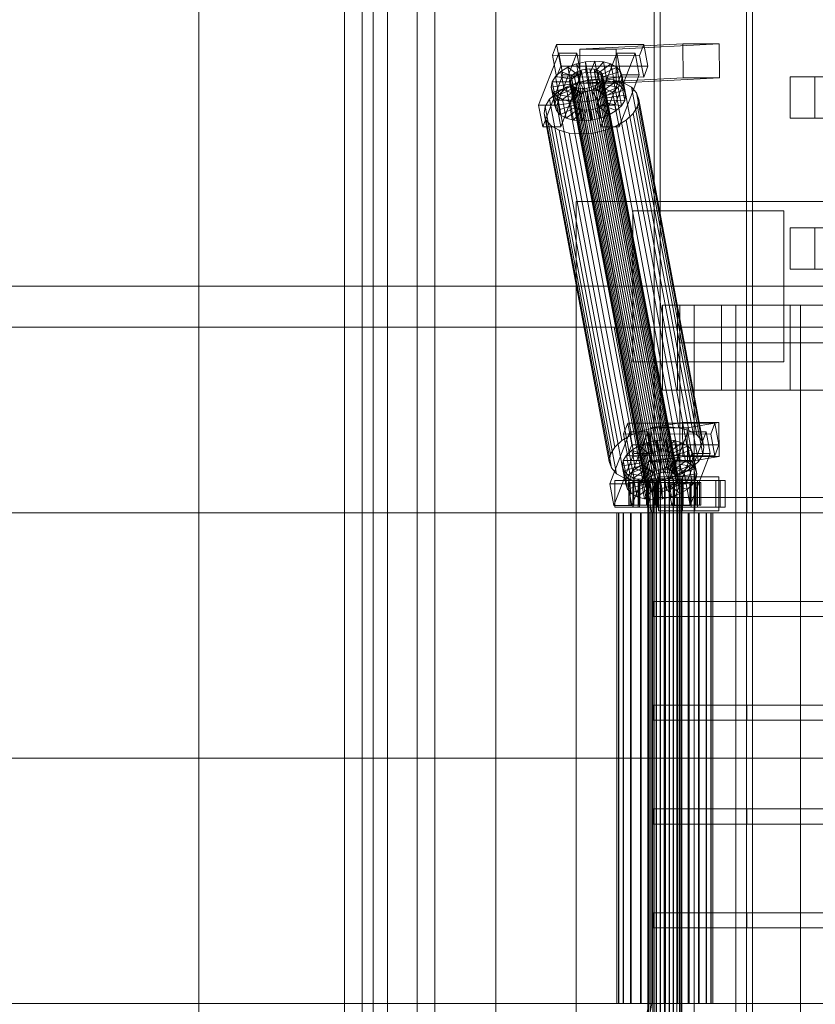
# Model space of a CAD drawing. Header units: millimetres. Extents: x -4738 to 65662, y -68080 to 6847.
# Tile 471 of 656: x 8264 to 8685, y -18130 to -17609. Entities that reach past the tile are written whole.
import ezdxf

# ---------------------------------------------------------------- set-up
doc = ezdxf.new("R2010")
doc.units = ezdxf.units.MM
doc.layers.add('superior_C01', color=7, linetype='Continuous', lineweight=0)
doc.layers.add('superior_mezcladora', color=7, linetype='Continuous', lineweight=0)

msp = doc.modelspace()

# ---------------------------------------------------------------- linework, layer by layer
at = {"layer": 'superior_C01'}
for p, q in [((8435.575, -17550), (8435.575, -18450)), ((8445.011, -18450), (8445.011, -17550)), ((8474.093, -18450), (8474.093, -17550)), ((8483.53, -17550), (8483.53, -18450)), ((8599.703, -17575), (8599.703, -18425)), ((8602.938, -18425), (8602.938, -17575)), ((8648.621, -18425), (8648.621, -17575)), ((8651.857, -17575), (8651.857, -18425)), ((8548.053, -17621.857), (8545.838, -17627.592)), ((8550.205, -17633.325), (8548.053, -17621.857)), ((8548.053, -17621.857), (8594.275, -17621.914)), ((8614.992, -17621.488), (8560.361, -17624.356)), ((8579.62, -17624.356), (8560.361, -17624.356)), ((8560.361, -17624.356), (8560.43, -17642.354)), ((8579.62, -17624.356), (8634.252, -17621.488)), ((8579.689, -17642.354), (8579.62, -17624.356)), ((8592.06, -17627.65), (8594.275, -17621.914)), ((8594.275, -17621.914), (8596.427, -17633.382)), ((8615.061, -17639.486), (8614.992, -17621.488)), ((8614.992, -17621.488), (8634.252, -17621.488)), ((8634.252, -17621.488), (8634.32, -17639.486)), ((8549.17, -17626.449), (8538.537, -17653.98)), ((8592.06, -17627.65), (8545.838, -17627.592)), ((8545.838, -17627.592), (8547.99, -17639.061)), ((8548.167, -17653.992), (8558.799, -17626.461)), ((8551.322, -17637.917), (8549.17, -17626.449)), ((8549.17, -17626.449), (8558.799, -17626.461)), ((8558.799, -17626.461), (8560.951, -17637.929)), ((8579.985, -17626.487), (8569.352, -17654.019)), ((8578.982, -17654.031), (8589.614, -17626.499)), ((8582.136, -17637.955), (8579.985, -17626.487)), ((8579.985, -17626.487), (8589.614, -17626.499)), ((8589.614, -17626.499), (8591.766, -17637.967)), ((8594.212, -17639.118), (8592.06, -17627.65)), ((8547.99, -17639.061), (8550.205, -17633.325)), ((8596.427, -17633.382), (8550.205, -17633.325)), ((8550.267, -17636.164), (8554.046, -17633.91)), ((8554.046, -17633.91), (8558.505, -17632.183)), ((8554.046, -17633.91), (8559.289, -17637.975)), ((8555.891, -17643.74), (8554.046, -17633.91)), ((8558.505, -17632.183), (8563.338, -17631.1)), ((8558.505, -17632.183), (8561.401, -17637.157)), ((8560.349, -17642.013), (8558.505, -17632.183)), ((8561.094, -17635.518), (8563.383, -17635.005)), ((8563.338, -17631.1), (8568.217, -17630.735)), ((8563.338, -17631.1), (8563.69, -17636.643)), ((8565.182, -17640.93), (8563.338, -17631.1)), ((8563.383, -17635.005), (8565.694, -17634.832)), ((8603.499, -17848.804), (8563.383, -17635.005)), ((8565.694, -17634.832), (8567.869, -17635.011)), ((8605.81, -17848.631), (8565.694, -17634.832)), ((8568.217, -17630.735), (8566.001, -17636.47)), ((8567.869, -17635.011), (8569.76, -17635.529)), ((8607.986, -17848.809), (8567.869, -17635.011)), ((8572.809, -17631.112), (8568.177, -17636.649)), ((8570.061, -17640.564), (8568.217, -17630.735)), ((8568.217, -17630.735), (8572.809, -17631.112)), ((8576.801, -17632.206), (8570.068, -17637.167)), ((8579.921, -17633.943), (8571.546, -17637.99)), ((8574.653, -17640.942), (8572.809, -17631.112)), ((8572.809, -17631.112), (8576.801, -17632.206)), ((8578.645, -17642.036), (8576.801, -17632.206)), ((8576.801, -17632.206), (8579.921, -17633.943)), ((8581.766, -17643.772), (8579.921, -17633.943)), ((8579.921, -17633.943), (8581.957, -17636.203)), ((8596.427, -17633.382), (8594.212, -17639.118)), ((8540.689, -17665.449), (8551.322, -17637.917)), ((8545.711, -17641.61), (8547.424, -17638.79)), ((8547.424, -17638.79), (8550.267, -17636.164)), ((8547.424, -17638.79), (8556.152, -17640.286)), ((8549.269, -17648.62), (8547.424, -17638.79)), ((8547.99, -17639.061), (8594.212, -17639.118)), ((8550.267, -17636.164), (8557.499, -17639.042)), ((8552.111, -17645.994), (8550.267, -17636.164)), ((8560.951, -17637.929), (8550.318, -17665.461)), ((8560.951, -17637.929), (8551.322, -17637.917)), ((8554.813, -17641.32), (8555.034, -17639.983)), ((8555.034, -17639.983), (8555.845, -17638.648)), ((8595.15, -17853.782), (8555.034, -17639.983)), ((8556.152, -17640.286), (8555.341, -17641.622)), ((8555.845, -17638.648), (8557.192, -17637.404)), ((8595.961, -17852.446), (8555.845, -17638.648)), ((8557.499, -17639.042), (8556.152, -17640.286)), ((8556.152, -17640.286), (8557.997, -17650.116)), ((8557.192, -17637.404), (8558.982, -17636.336)), ((8597.308, -17851.202), (8557.192, -17637.404)), ((8559.289, -17637.975), (8557.499, -17639.042)), ((8557.499, -17639.042), (8559.343, -17648.872)), ((8558.982, -17636.336), (8561.094, -17635.518)), ((8599.098, -17850.135), (8558.982, -17636.336)), ((8561.401, -17637.157), (8559.289, -17637.975)), ((8559.289, -17637.975), (8561.134, -17647.804)), ((8615.061, -17639.486), (8560.43, -17642.354)), ((8601.21, -17849.317), (8561.094, -17635.518)), ((8563.69, -17636.643), (8561.401, -17637.157)), ((8561.401, -17637.157), (8563.245, -17646.986)), ((8566.001, -17636.47), (8563.69, -17636.643)), ((8563.69, -17636.643), (8565.535, -17646.473)), ((8570.061, -17640.564), (8565.182, -17640.93)), ((8565.571, -17640.659), (8572.094, -17640.17)), ((8566.001, -17636.47), (8567.846, -17646.3)), ((8568.177, -17636.649), (8566.001, -17636.47)), ((8567.846, -17646.3), (8570.061, -17640.564)), ((8568.177, -17636.649), (8570.021, -17646.479)), ((8570.068, -17637.167), (8568.177, -17636.649)), ((8569.76, -17635.529), (8571.238, -17636.352)), ((8609.877, -17849.328), (8569.76, -17635.529)), ((8574.653, -17640.942), (8570.061, -17640.564)), ((8570.068, -17637.167), (8571.912, -17646.997)), ((8571.546, -17637.99), (8570.068, -17637.167)), ((8571.238, -17636.352), (8572.203, -17637.422)), ((8611.355, -17850.15), (8571.238, -17636.352)), ((8571.504, -17665.487), (8582.136, -17637.955)), ((8571.546, -17637.99), (8573.39, -17647.82)), ((8572.51, -17639.061), (8571.546, -17637.99)), ((8572.367, -17640.005), (8571.556, -17641.341)), ((8572.094, -17640.17), (8578.232, -17640.674)), ((8606.677, -17824.479), (8572.094, -17640.17)), ((8572.203, -17637.422), (8572.588, -17638.668)), ((8612.319, -17851.221), (8572.203, -17637.422)), ((8572.588, -17638.668), (8572.367, -17640.005)), ((8572.367, -17640.005), (8612.483, -17853.804)), ((8581.957, -17636.203), (8572.51, -17639.061)), ((8572.51, -17639.061), (8574.355, -17648.891)), ((8572.895, -17640.307), (8572.51, -17639.061)), ((8612.704, -17852.467), (8572.588, -17638.668)), ((8572.674, -17641.643), (8572.895, -17640.307)), ((8582.77, -17638.834), (8572.895, -17640.307)), ((8572.895, -17640.307), (8574.74, -17650.137)), ((8634.32, -17639.486), (8579.689, -17642.354)), ((8591.766, -17637.967), (8581.133, -17665.499)), ((8583.802, -17646.033), (8581.957, -17636.203)), ((8581.957, -17636.203), (8582.77, -17638.834)), ((8591.766, -17637.967), (8582.136, -17637.955)), ((8582.77, -17638.834), (8582.304, -17641.655)), ((8584.614, -17648.664), (8582.77, -17638.834)), ((8634.32, -17639.486), (8615.061, -17639.486)), ((8545.246, -17644.431), (8545.711, -17641.61)), ((8545.246, -17644.431), (8555.12, -17642.958)), ((8546.058, -17647.062), (8545.246, -17644.431)), ((8547.09, -17654.261), (8545.246, -17644.431)), ((8545.711, -17641.61), (8555.341, -17641.622)), ((8547.556, -17651.44), (8545.711, -17641.61)), ((8546.058, -17647.062), (8555.505, -17644.204)), ((8548.094, -17649.322), (8556.47, -17645.275)), ((8548.098, -17647.428), (8553.15, -17644.416)), ((8555.891, -17643.74), (8552.111, -17645.994)), ((8553.15, -17644.416), (8559.11, -17642.107)), ((8587.733, -17828.725), (8553.15, -17644.416)), ((8555.198, -17642.566), (8554.813, -17641.32)), ((8594.929, -17855.119), (8554.813, -17641.32)), ((8555.341, -17641.622), (8555.12, -17642.958)), ((8555.12, -17642.958), (8555.505, -17644.204)), ((8555.12, -17642.958), (8556.965, -17652.788)), ((8556.162, -17643.637), (8555.198, -17642.566)), ((8595.314, -17856.365), (8555.198, -17642.566)), ((8555.341, -17641.622), (8557.186, -17651.452)), ((8555.505, -17644.204), (8556.47, -17645.275)), ((8555.505, -17644.204), (8557.35, -17654.034)), ((8560.349, -17642.013), (8555.891, -17643.74)), ((8561.134, -17647.804), (8555.891, -17643.74)), ((8557.64, -17644.459), (8556.162, -17643.637)), ((8596.279, -17857.435), (8556.162, -17643.637)), ((8556.47, -17645.275), (8557.948, -17646.098)), ((8556.47, -17645.275), (8558.314, -17655.105)), ((8559.532, -17644.978), (8557.64, -17644.459)), ((8597.757, -17858.258), (8557.64, -17644.459)), ((8559.11, -17642.107), (8565.571, -17640.659)), ((8593.693, -17826.416), (8559.11, -17642.107)), ((8561.707, -17645.156), (8559.532, -17644.978)), ((8599.648, -17858.776), (8559.532, -17644.978)), ((8565.182, -17640.93), (8560.349, -17642.013)), ((8563.245, -17646.986), (8560.349, -17642.013)), ((8560.43, -17642.354), (8579.689, -17642.354)), ((8564.018, -17644.983), (8561.707, -17645.156)), ((8601.823, -17858.955), (8561.707, -17645.156)), ((8566.307, -17644.47), (8564.018, -17644.983)), ((8604.134, -17858.782), (8564.018, -17644.983)), ((8565.535, -17646.473), (8565.182, -17640.93)), ((8600.154, -17824.968), (8565.571, -17640.659)), ((8568.419, -17643.652), (8566.307, -17644.47)), ((8606.424, -17858.269), (8566.307, -17644.47)), ((8566.615, -17646.108), (8568.726, -17645.29)), ((8570.209, -17642.585), (8568.419, -17643.652)), ((8608.535, -17857.451), (8568.419, -17643.652)), ((8568.726, -17645.29), (8570.517, -17644.223)), ((8573.969, -17649.355), (8568.726, -17645.29)), ((8568.726, -17645.29), (8570.571, -17655.12)), ((8570.021, -17646.479), (8574.653, -17640.942)), ((8571.556, -17641.341), (8570.209, -17642.585)), ((8610.326, -17856.383), (8570.209, -17642.585)), ((8570.517, -17644.223), (8571.863, -17642.979)), ((8577.749, -17647.101), (8570.517, -17644.223)), ((8570.517, -17644.223), (8572.361, -17654.053)), ((8611.672, -17855.139), (8571.556, -17641.341)), ((8571.863, -17642.979), (8572.674, -17641.643)), ((8580.591, -17644.475), (8571.863, -17642.979)), ((8571.863, -17642.979), (8573.708, -17652.809)), ((8571.912, -17646.997), (8578.645, -17642.036)), ((8572.674, -17641.643), (8582.304, -17641.655)), ((8574.519, -17651.473), (8572.674, -17641.643)), ((8573.39, -17647.82), (8581.766, -17643.772)), ((8578.645, -17642.036), (8574.653, -17640.942)), ((8580.591, -17644.475), (8577.749, -17647.101)), ((8578.232, -17640.674), (8583.569, -17642.137)), ((8612.815, -17824.984), (8578.232, -17640.674)), ((8581.766, -17643.772), (8578.645, -17642.036)), ((8582.304, -17641.655), (8580.591, -17644.475)), ((8582.436, -17654.305), (8580.591, -17644.475)), ((8583.802, -17646.033), (8581.766, -17643.772)), ((8582.304, -17641.655), (8584.149, -17651.485)), ((8583.569, -17642.137), (8587.741, -17644.459)), ((8618.152, -17826.446), (8583.569, -17642.137)), ((8587.741, -17644.459), (8590.463, -17647.481)), ((8622.324, -17828.768), (8587.741, -17644.459)), ((8542.008, -17654.709), (8544.297, -17650.939)), ((8544.297, -17650.939), (8548.098, -17647.428)), ((8578.88, -17835.248), (8544.297, -17650.939)), ((8548.094, -17649.322), (8546.058, -17647.062)), ((8547.903, -17656.892), (8546.058, -17647.062)), ((8549.269, -17648.62), (8547.556, -17651.44)), ((8551.215, -17651.059), (8548.094, -17649.322)), ((8549.939, -17659.152), (8548.094, -17649.322)), ((8582.681, -17831.737), (8548.098, -17647.428)), ((8552.111, -17645.994), (8549.269, -17648.62)), ((8557.997, -17650.116), (8549.269, -17648.62)), ((8551.215, -17651.059), (8557.948, -17646.098)), ((8559.343, -17648.872), (8552.111, -17645.994)), ((8555.207, -17652.153), (8559.839, -17646.616)), ((8557.186, -17651.452), (8557.997, -17650.116)), ((8557.948, -17646.098), (8559.839, -17646.616)), ((8557.948, -17646.098), (8559.792, -17655.927)), ((8557.997, -17650.116), (8559.343, -17648.872)), ((8559.343, -17648.872), (8561.134, -17647.804)), ((8559.799, -17652.53), (8562.014, -17646.795)), ((8559.839, -17646.616), (8562.014, -17646.795)), ((8559.839, -17646.616), (8561.683, -17656.446)), ((8561.134, -17647.804), (8563.245, -17646.986)), ((8562.014, -17646.795), (8564.325, -17646.622)), ((8562.014, -17646.795), (8563.859, -17656.624)), ((8563.245, -17646.986), (8565.535, -17646.473)), ((8564.325, -17646.622), (8566.615, -17646.108)), ((8564.678, -17652.165), (8564.325, -17646.622)), ((8564.325, -17646.622), (8566.17, -17656.451)), ((8565.535, -17646.473), (8567.846, -17646.3)), ((8569.511, -17651.082), (8566.615, -17646.108)), ((8566.615, -17646.108), (8568.459, -17655.938)), ((8567.846, -17646.3), (8570.021, -17646.479)), ((8573.969, -17649.355), (8569.511, -17651.082)), ((8570.021, -17646.479), (8571.912, -17646.997)), ((8571.912, -17646.997), (8573.39, -17647.82)), ((8573.39, -17647.82), (8574.355, -17648.891)), ((8577.749, -17647.101), (8573.969, -17649.355)), ((8575.814, -17659.184), (8573.969, -17649.355)), ((8574.355, -17648.891), (8583.802, -17646.033)), ((8574.355, -17648.891), (8574.74, -17650.137)), ((8574.74, -17650.137), (8574.519, -17651.473)), ((8574.74, -17650.137), (8584.614, -17648.664)), ((8579.593, -17656.931), (8577.749, -17647.101)), ((8584.614, -17648.664), (8583.802, -17646.033)), ((8584.149, -17651.485), (8584.614, -17648.664)), ((8590.463, -17647.481), (8591.549, -17650.998)), ((8625.046, -17831.79), (8590.463, -17647.481)), ((8591.549, -17650.998), (8590.926, -17654.769)), ((8626.132, -17835.307), (8591.549, -17650.998)), ((8548.167, -17653.992), (8538.537, -17653.98)), ((8538.537, -17653.98), (8540.689, -17665.449)), ((8541.385, -17658.48), (8542.008, -17654.709)), ((8576.591, -17839.018), (8542.008, -17654.709)), ((8547.556, -17651.44), (8547.09, -17654.261)), ((8556.965, -17652.788), (8547.09, -17654.261)), ((8547.09, -17654.261), (8547.903, -17656.892)), ((8557.186, -17651.452), (8547.556, -17651.44)), ((8557.35, -17654.034), (8547.903, -17656.892)), ((8550.318, -17665.461), (8548.167, -17653.992)), ((8558.314, -17655.105), (8549.939, -17659.152)), ((8555.207, -17652.153), (8551.215, -17651.059)), ((8553.059, -17660.889), (8551.215, -17651.059)), ((8559.792, -17655.927), (8553.059, -17660.889)), ((8559.799, -17652.53), (8555.207, -17652.153)), ((8557.051, -17661.983), (8555.207, -17652.153)), ((8556.965, -17652.788), (8557.186, -17651.452)), ((8557.35, -17654.034), (8556.965, -17652.788)), ((8558.314, -17655.105), (8557.35, -17654.034)), ((8559.792, -17655.927), (8558.314, -17655.105)), ((8561.683, -17656.446), (8559.792, -17655.927)), ((8564.678, -17652.165), (8559.799, -17652.53)), ((8561.643, -17662.36), (8559.799, -17652.53)), ((8569.511, -17651.082), (8564.678, -17652.165)), ((8566.522, -17661.995), (8564.678, -17652.165)), ((8568.459, -17655.938), (8566.17, -17656.451)), ((8570.571, -17655.12), (8568.459, -17655.938)), ((8568.459, -17655.938), (8571.355, -17660.912)), ((8578.982, -17654.031), (8569.352, -17654.019)), ((8569.352, -17654.019), (8571.504, -17665.487)), ((8571.355, -17660.912), (8569.511, -17651.082)), ((8572.361, -17654.053), (8570.571, -17655.12)), ((8570.571, -17655.12), (8575.814, -17659.184)), ((8573.708, -17652.809), (8572.361, -17654.053)), ((8572.361, -17654.053), (8579.593, -17656.931)), ((8574.519, -17651.473), (8573.708, -17652.809)), ((8573.708, -17652.809), (8582.436, -17654.305)), ((8584.149, -17651.485), (8574.519, -17651.473)), ((8581.133, -17665.499), (8578.982, -17654.031)), ((8579.593, -17656.931), (8582.436, -17654.305)), ((8582.436, -17654.305), (8584.149, -17651.485)), ((8590.926, -17654.769), (8588.637, -17658.539)), ((8590.926, -17654.769), (8625.509, -17839.078)), ((8542.471, -17661.997), (8541.385, -17658.48)), ((8575.968, -17842.789), (8541.385, -17658.48)), ((8547.903, -17656.892), (8549.939, -17659.152)), ((8549.939, -17659.152), (8553.059, -17660.889)), ((8553.059, -17660.889), (8557.051, -17661.983)), ((8561.683, -17656.446), (8557.051, -17661.983)), ((8563.859, -17656.624), (8561.643, -17662.36)), ((8563.859, -17656.624), (8561.683, -17656.446)), ((8566.17, -17656.451), (8563.859, -17656.624)), ((8566.17, -17656.451), (8566.522, -17661.995)), ((8566.522, -17661.995), (8571.355, -17660.912)), ((8571.355, -17660.912), (8575.814, -17659.184)), ((8575.814, -17659.184), (8579.593, -17656.931)), ((8588.637, -17658.539), (8584.836, -17662.05)), ((8623.22, -17842.848), (8588.637, -17658.539)), ((8540.689, -17665.449), (8550.318, -17665.461)), ((8545.193, -17665.019), (8542.471, -17661.997)), ((8577.054, -17846.306), (8542.471, -17661.997)), ((8549.365, -17667.341), (8545.193, -17665.019)), ((8579.776, -17849.328), (8545.193, -17665.019)), ((8557.051, -17661.983), (8561.643, -17662.36)), ((8561.643, -17662.36), (8566.522, -17661.995)), ((8571.504, -17665.487), (8581.133, -17665.499)), ((8579.784, -17665.062), (8573.824, -17667.371)), ((8584.836, -17662.05), (8579.784, -17665.062)), ((8614.367, -17849.371), (8579.784, -17665.062)), ((8619.419, -17846.359), (8584.836, -17662.05)), ((8554.702, -17668.803), (8549.365, -17667.341)), ((8583.948, -17851.65), (8549.365, -17667.341)), ((8560.841, -17669.308), (8554.702, -17668.803)), ((8589.285, -17853.113), (8554.702, -17668.803)), ((8567.363, -17668.819), (8560.841, -17669.308)), ((8595.424, -17853.617), (8560.841, -17669.308)), ((8573.824, -17667.371), (8567.363, -17668.819)), ((8601.946, -17853.128), (8567.363, -17668.819)), ((8608.407, -17851.68), (8573.824, -17667.371)), ((1103.221, -17750), (10242.208, -17750)), ((10243.564, -17750), (1104.577, -17750)), ((8144.954, -17771.702), (8578.496, -17771.702)), ((8580.104, -17771.702), (8146.562, -17771.702)), ((8578.496, -17771.702), (8596.941, -17870)), ((8578.496, -17771.702), (8580.104, -17771.702)), ((8578.496, -17771.702), (9012.039, -17771.702)), ((8598.549, -17870), (8580.104, -17771.702)), ((9013.647, -17771.702), (8580.104, -17771.702)), ((8585.71, -17822.549), (8583.495, -17828.285)), ((8587.862, -17834.017), (8585.71, -17822.549)), ((8585.71, -17822.549), (8631.932, -17822.606)), ((8614.684, -17822.189), (8597.94, -17825.057)), ((8614.908, -17840.17), (8614.684, -17822.189)), ((8614.684, -17822.189), (8633.943, -17822.189)), ((8617.2, -17825.057), (8633.943, -17822.189)), ((8629.717, -17828.342), (8631.932, -17822.606)), ((8631.932, -17822.606), (8634.084, -17834.074)), ((8633.943, -17822.189), (8634.167, -17840.17)), ((8586.827, -17827.141), (8576.194, -17854.673)), ((8629.717, -17828.342), (8583.495, -17828.285)), ((8583.495, -17828.285), (8585.647, -17839.753)), ((8585.824, -17854.685), (8596.456, -17827.153)), ((8588.979, -17838.609), (8586.827, -17827.141)), ((8586.827, -17827.141), (8596.456, -17827.153)), ((8593.693, -17826.416), (8587.733, -17828.725)), ((8600.154, -17824.968), (8593.693, -17826.416)), ((8596.456, -17827.153), (8598.608, -17838.621)), ((8617.2, -17825.057), (8597.94, -17825.057)), ((8597.94, -17825.057), (8598.164, -17843.038)), ((8606.677, -17824.479), (8600.154, -17824.968)), ((8612.815, -17824.984), (8606.677, -17824.479)), ((8617.642, -17827.179), (8607.009, -17854.711)), ((8618.152, -17826.446), (8612.815, -17824.984)), ((8616.639, -17854.723), (8627.271, -17827.191)), ((8617.424, -17843.038), (8617.2, -17825.057)), ((8619.794, -17838.647), (8617.642, -17827.179)), ((8617.642, -17827.179), (8627.271, -17827.191)), ((8622.324, -17828.768), (8618.152, -17826.446)), ((8627.271, -17827.191), (8629.423, -17838.659)), ((8631.869, -17839.81), (8629.717, -17828.342)), ((8582.681, -17831.737), (8578.88, -17835.248)), ((8587.733, -17828.725), (8582.681, -17831.737)), ((8591.703, -17834.603), (8596.162, -17832.875)), ((8596.162, -17832.875), (8600.995, -17831.792)), ((8596.162, -17832.875), (8599.058, -17837.849)), ((8598.006, -17842.705), (8596.162, -17832.875)), ((8600.995, -17831.792), (8605.874, -17831.427)), ((8600.995, -17831.792), (8601.348, -17837.336)), ((8602.839, -17841.622), (8600.995, -17831.792)), ((8605.874, -17831.427), (8603.659, -17837.163)), ((8610.466, -17831.804), (8605.834, -17837.341)), ((8607.718, -17841.257), (8605.874, -17831.427)), ((8605.874, -17831.427), (8610.466, -17831.804)), ((8614.458, -17832.898), (8607.725, -17837.86)), ((8612.31, -17841.634), (8610.466, -17831.804)), ((8610.466, -17831.804), (8614.458, -17832.898)), ((8616.302, -17842.728), (8614.458, -17832.898)), ((8614.458, -17832.898), (8617.578, -17834.635)), ((8625.046, -17831.79), (8622.324, -17828.768)), ((8626.132, -17835.307), (8625.046, -17831.79)), ((8578.88, -17835.248), (8576.591, -17839.018)), ((8578.346, -17866.141), (8588.979, -17838.609)), ((8585.081, -17839.482), (8587.924, -17836.856)), ((8585.647, -17839.753), (8587.862, -17834.017)), ((8634.084, -17834.074), (8587.862, -17834.017)), ((8587.924, -17836.856), (8591.703, -17834.603)), ((8587.924, -17836.856), (8595.156, -17839.734)), ((8589.769, -17846.686), (8587.924, -17836.856)), ((8598.608, -17838.621), (8587.976, -17866.153)), ((8598.608, -17838.621), (8588.979, -17838.609)), ((8591.703, -17834.603), (8596.946, -17838.667)), ((8593.548, -17844.433), (8591.703, -17834.603)), ((8596.946, -17838.667), (8595.156, -17839.734)), ((8599.058, -17837.849), (8596.946, -17838.667)), ((8596.946, -17838.667), (8598.791, -17848.497)), ((8601.348, -17837.336), (8599.058, -17837.849)), ((8599.058, -17837.849), (8600.903, -17847.679)), ((8603.659, -17837.163), (8601.348, -17837.336)), ((8601.348, -17837.336), (8603.192, -17847.165)), ((8603.659, -17837.163), (8605.503, -17846.992)), ((8605.834, -17837.341), (8603.659, -17837.163)), ((8605.834, -17837.341), (8607.678, -17847.171)), ((8607.725, -17837.86), (8605.834, -17837.341)), ((8607.725, -17837.86), (8609.569, -17847.689)), ((8609.203, -17838.682), (8607.725, -17837.86)), ((8609.161, -17866.179), (8619.794, -17838.647)), ((8617.578, -17834.635), (8609.203, -17838.682)), ((8609.203, -17838.682), (8611.047, -17848.512)), ((8610.167, -17839.753), (8609.203, -17838.682)), ((8619.614, -17836.895), (8610.167, -17839.753)), ((8619.423, -17844.465), (8617.578, -17834.635)), ((8617.578, -17834.635), (8619.614, -17836.895)), ((8629.423, -17838.659), (8618.79, -17866.191)), ((8621.459, -17846.725), (8619.614, -17836.895)), ((8619.614, -17836.895), (8620.427, -17839.526)), ((8629.423, -17838.659), (8619.794, -17838.647)), ((8625.509, -17839.078), (8626.132, -17835.307)), ((8634.084, -17834.074), (8631.869, -17839.81)), ((8576.591, -17839.018), (8575.968, -17842.789)), ((8575.968, -17842.789), (8577.054, -17846.306)), ((8582.903, -17845.123), (8583.369, -17842.302)), ((8582.903, -17845.123), (8592.778, -17843.65)), ((8583.369, -17842.302), (8585.081, -17839.482)), ((8583.369, -17842.302), (8592.998, -17842.314)), ((8585.213, -17852.132), (8583.369, -17842.302)), ((8585.081, -17839.482), (8593.81, -17840.978)), ((8586.926, -17849.312), (8585.081, -17839.482)), ((8585.647, -17839.753), (8631.869, -17839.81)), ((8592.998, -17842.314), (8592.778, -17843.65)), ((8592.778, -17843.65), (8593.163, -17844.897)), ((8592.778, -17843.65), (8594.622, -17853.48)), ((8593.81, -17840.978), (8592.998, -17842.314)), ((8592.998, -17842.314), (8594.843, -17852.144)), ((8598.006, -17842.705), (8593.548, -17844.433)), ((8595.156, -17839.734), (8593.81, -17840.978)), ((8593.81, -17840.978), (8595.654, -17850.808)), ((8595.156, -17839.734), (8597.001, -17849.564)), ((8602.839, -17841.622), (8598.006, -17842.705)), ((8600.903, -17847.679), (8598.006, -17842.705)), ((8614.908, -17840.17), (8598.164, -17843.038)), ((8598.164, -17843.038), (8617.424, -17843.038)), ((8607.718, -17841.257), (8602.839, -17841.622)), ((8603.192, -17847.165), (8602.839, -17841.622)), ((8605.503, -17846.992), (8607.718, -17841.257)), ((8607.678, -17847.171), (8612.31, -17841.634)), ((8612.31, -17841.634), (8607.718, -17841.257)), ((8608.174, -17844.915), (8609.52, -17843.671)), ((8609.52, -17843.671), (8610.332, -17842.335)), ((8618.249, -17845.167), (8609.52, -17843.671)), ((8609.52, -17843.671), (8611.365, -17853.501)), ((8609.569, -17847.689), (8616.302, -17842.728)), ((8610.167, -17839.753), (8612.012, -17849.583)), ((8610.552, -17840.999), (8610.167, -17839.753)), ((8610.332, -17842.335), (8610.552, -17840.999)), ((8610.332, -17842.335), (8619.961, -17842.347)), ((8612.176, -17852.165), (8610.332, -17842.335)), ((8620.427, -17839.526), (8610.552, -17840.999)), ((8610.552, -17840.999), (8612.397, -17850.829)), ((8616.302, -17842.728), (8612.31, -17841.634)), ((8634.167, -17840.17), (8614.908, -17840.17)), ((8619.423, -17844.465), (8616.302, -17842.728)), ((8634.167, -17840.17), (8617.424, -17843.038)), ((8619.961, -17842.347), (8618.249, -17845.167)), ((8619.419, -17846.359), (8623.22, -17842.848)), ((8620.427, -17839.526), (8619.961, -17842.347)), ((8619.961, -17842.347), (8621.806, -17852.177)), ((8622.272, -17849.356), (8620.427, -17839.526)), ((8623.22, -17842.848), (8625.509, -17839.078)), ((8577.054, -17846.306), (8579.776, -17849.328)), ((8583.715, -17847.754), (8582.903, -17845.123)), ((8584.747, -17854.953), (8582.903, -17845.123)), ((8583.715, -17847.754), (8593.163, -17844.897)), ((8585.751, -17850.015), (8583.715, -17847.754)), ((8585.56, -17857.584), (8583.715, -17847.754)), ((8585.751, -17850.015), (8594.127, -17845.967)), ((8589.769, -17846.686), (8586.926, -17849.312)), ((8588.872, -17851.751), (8595.605, -17846.79)), ((8593.548, -17844.433), (8589.769, -17846.686)), ((8597.001, -17849.564), (8589.769, -17846.686)), ((8592.864, -17852.845), (8597.496, -17847.308)), ((8593.163, -17844.897), (8594.127, -17845.967)), ((8593.163, -17844.897), (8595.007, -17854.726)), ((8598.791, -17848.497), (8593.548, -17844.433)), ((8594.127, -17845.967), (8595.605, -17846.79)), ((8594.127, -17845.967), (8595.971, -17855.797)), ((8595.605, -17846.79), (8597.496, -17847.308)), ((8595.605, -17846.79), (8597.449, -17856.62)), ((8597.001, -17849.564), (8598.791, -17848.497)), ((8597.456, -17853.223), (8599.671, -17847.487)), ((8597.496, -17847.308), (8599.671, -17847.487)), ((8597.496, -17847.308), (8599.341, -17857.138)), ((8598.791, -17848.497), (8600.903, -17847.679)), ((8599.671, -17847.487), (8601.982, -17847.314)), ((8599.671, -17847.487), (8601.516, -17857.317)), ((8600.903, -17847.679), (8603.192, -17847.165)), ((8603.499, -17848.804), (8601.21, -17849.317)), ((8601.982, -17847.314), (8604.272, -17846.801)), ((8602.335, -17852.857), (8601.982, -17847.314)), ((8601.982, -17847.314), (8603.827, -17857.144)), ((8603.192, -17847.165), (8605.503, -17846.992)), ((8605.81, -17848.631), (8603.499, -17848.804)), ((8604.272, -17846.801), (8606.383, -17845.983)), ((8607.168, -17851.774), (8604.272, -17846.801)), ((8604.272, -17846.801), (8606.116, -17856.631)), ((8605.503, -17846.992), (8607.678, -17847.171)), ((8607.986, -17848.809), (8605.81, -17848.631)), ((8606.383, -17845.983), (8608.174, -17844.915)), ((8611.626, -17850.047), (8606.383, -17845.983)), ((8606.383, -17845.983), (8608.228, -17855.812)), ((8607.678, -17847.171), (8609.569, -17847.689)), ((8609.877, -17849.328), (8607.986, -17848.809)), ((8615.406, -17847.793), (8608.174, -17844.915)), ((8608.174, -17844.915), (8610.018, -17854.745)), ((8609.569, -17847.689), (8611.047, -17848.512)), ((8611.047, -17848.512), (8619.423, -17844.465)), ((8611.047, -17848.512), (8612.012, -17849.583)), ((8615.406, -17847.793), (8611.626, -17850.047)), ((8612.012, -17849.583), (8621.459, -17846.725)), ((8614.367, -17849.371), (8619.419, -17846.359)), ((8618.249, -17845.167), (8615.406, -17847.793)), ((8617.25, -17857.623), (8615.406, -17847.793)), ((8620.093, -17854.997), (8618.249, -17845.167)), ((8621.459, -17846.725), (8619.423, -17844.465)), ((8622.272, -17849.356), (8621.459, -17846.725)), ((8588.603, -17853), (8578.973, -17853)), ((8578.973, -17853), (8578.973, -17867)), ((8591.915, -17853), (8578.973, -17853)), ((8579.776, -17849.328), (8583.948, -17851.65)), ((8583.948, -17851.65), (8589.285, -17853.113)), ((8585.213, -17852.132), (8584.747, -17854.953)), ((8594.622, -17853.48), (8584.747, -17854.953)), ((8586.926, -17849.312), (8585.213, -17852.132)), ((8594.843, -17852.144), (8585.213, -17852.132)), ((8588.872, -17851.751), (8585.751, -17850.015)), ((8587.596, -17859.844), (8585.751, -17850.015)), ((8586.99, -17854), (8586.398, -17854)), ((8586.398, -17854), (8596.397, -17854)), ((8586.398, -17866), (8586.398, -17854)), ((8586.398, -17854), (8587.1, -17854)), ((8595.654, -17850.808), (8586.926, -17849.312)), ((8588.837, -17854), (8586.99, -17854)), ((8586.99, -17854), (8596.678, -17854)), ((8586.99, -17866), (8586.99, -17854)), ((8587.1, -17854), (8596.73, -17854)), ((8587.1, -17866), (8587.1, -17854)), ((8587.1, -17854), (8589.05, -17854)), ((8634.709, -17853), (8588.487, -17853)), ((8588.487, -17853), (8588.487, -17867)), ((8591.183, -17853), (8588.487, -17853)), ((8588.603, -17867), (8588.603, -17853)), ((8588.603, -17853), (8601.545, -17853)), ((8591.812, -17854), (8588.837, -17854)), ((8588.837, -17854), (8597.553, -17854)), ((8588.837, -17866), (8588.837, -17854)), ((8592.864, -17852.845), (8588.872, -17851.751)), ((8590.716, -17861.581), (8588.872, -17851.751)), ((8589.05, -17854), (8597.653, -17854)), ((8589.05, -17866), (8589.05, -17854)), ((8589.05, -17854), (8592.113, -17854)), ((8589.285, -17853.113), (8595.424, -17853.617)), ((8591.183, -17867), (8591.183, -17853)), ((8591.183, -17853), (8637.405, -17853)), ((8595.713, -17854), (8591.812, -17854)), ((8591.812, -17854), (8598.962, -17854)), ((8591.812, -17866), (8591.812, -17854)), ((8591.915, -17867), (8591.915, -17853)), ((8591.915, -17853), (8601.545, -17853)), ((8592.113, -17854), (8599.105, -17854)), ((8592.113, -17866), (8592.113, -17854)), ((8592.113, -17854), (8596.082, -17854)), ((8597.456, -17853.223), (8592.864, -17852.845)), ((8594.708, -17862.675), (8592.864, -17852.845)), ((8594.622, -17853.48), (8594.843, -17852.144)), ((8595.007, -17854.726), (8594.622, -17853.48)), ((8594.843, -17852.144), (8595.654, -17850.808)), ((8595.15, -17853.782), (8594.929, -17855.119)), ((8595.961, -17852.446), (8595.15, -17853.782)), ((8595.424, -17853.617), (8601.946, -17853.128)), ((8595.654, -17850.808), (8597.001, -17849.564)), ((8600.274, -17854), (8595.713, -17854)), ((8595.713, -17854), (8600.81, -17854)), ((8595.713, -17866), (8595.713, -17854)), ((8597.308, -17851.202), (8595.961, -17852.446)), ((8596.082, -17854), (8600.984, -17854)), ((8596.082, -17866), (8596.082, -17854)), ((8596.082, -17854), (8600.685, -17854)), ((8596.678, -17852), (8596.397, -17852)), ((8596.397, -17852), (8596.73, -17852)), ((8596.397, -18148), (8596.397, -17852)), ((8596.397, -17854), (8596.678, -17854)), ((8596.397, -17854), (8596.397, -17866)), ((8596.73, -17854), (8596.397, -17854)), ((8597.553, -17852), (8596.678, -17852)), ((8596.678, -18148), (8596.678, -17852)), ((8596.678, -17854), (8597.553, -17854)), ((8596.678, -17854), (8596.678, -17866)), ((8596.73, -17852), (8597.653, -17852)), ((8596.73, -18148), (8596.73, -17852)), ((8596.73, -17854), (8596.73, -17866)), ((8597.653, -17854), (8596.73, -17854)), ((8599.098, -17850.135), (8597.308, -17851.202)), ((8602.335, -17852.857), (8597.456, -17853.223)), ((8599.301, -17863.052), (8597.456, -17853.223)), ((8598.962, -17852), (8597.553, -17852)), ((8597.553, -18148), (8597.553, -17852)), ((8597.553, -17854), (8598.962, -17854)), ((8597.553, -17854), (8597.553, -17866)), ((8597.653, -17852), (8599.105, -17852)), ((8597.653, -18148), (8597.653, -17852)), ((8597.653, -17854), (8597.653, -17866)), ((8599.105, -17854), (8597.653, -17854)), ((8600.81, -17852), (8598.962, -17852)), ((8598.962, -18148), (8598.962, -17852)), ((8598.962, -17854), (8600.81, -17854)), ((8598.962, -17854), (8598.962, -17866)), ((8601.21, -17849.317), (8599.098, -17850.135)), ((8599.105, -17852), (8600.984, -17852)), ((8599.105, -18148), (8599.105, -17852)), ((8599.105, -17854), (8599.105, -17866)), ((8600.984, -17854), (8599.105, -17854)), ((8605.184, -17854), (8600.274, -17854)), ((8600.274, -17854), (8602.97, -17854)), ((8600.274, -17866), (8600.274, -17854)), ((8600.685, -17854), (8603.165, -17854)), ((8600.685, -17866), (8600.685, -17854)), ((8600.685, -17854), (8605.61, -17854)), ((8602.97, -17852), (8600.81, -17852)), ((8600.81, -18148), (8600.81, -17852)), ((8600.81, -17854), (8602.97, -17854)), ((8600.81, -17854), (8600.81, -17866)), ((8600.984, -17852), (8603.165, -17852)), ((8600.984, -18148), (8600.984, -17852)), ((8600.984, -17854), (8600.984, -17866)), ((8603.165, -17854), (8600.984, -17854)), ((8601.545, -17853), (8601.545, -17867)), ((8601.946, -17853.128), (8608.407, -17851.68)), ((8621.228, -17851), (8601.968, -17851)), ((8601.968, -17851), (8601.968, -17869)), ((8614.802, -17851), (8601.968, -17851)), ((8607.168, -17851.774), (8602.335, -17852.857)), ((8604.179, -17862.687), (8602.335, -17852.857)), ((8605.296, -17852), (8602.97, -17852)), ((8602.97, -18148), (8602.97, -17852)), ((8602.97, -17854), (8605.296, -17854)), ((8602.97, -17854), (8602.97, -17866)), ((8603.165, -17852), (8605.498, -17852)), ((8603.165, -18148), (8603.165, -17852)), ((8603.165, -17854), (8603.165, -17866)), ((8605.498, -17854), (8603.165, -17854)), ((8610.109, -17854), (8605.184, -17854)), ((8605.184, -17854), (8605.296, -17854)), ((8605.184, -17866), (8605.184, -17854)), ((8607.629, -17852), (8605.296, -17852)), ((8605.296, -18148), (8605.296, -17852)), ((8605.296, -17854), (8607.629, -17854)), ((8605.296, -17854), (8605.296, -17866)), ((8605.498, -17852), (8607.823, -17852)), ((8605.498, -18148), (8605.498, -17852)), ((8605.61, -17854), (8605.498, -17854)), ((8605.498, -17854), (8605.498, -17866)), ((8607.823, -17854), (8605.498, -17854)), ((8605.61, -17866), (8605.61, -17854)), ((8605.61, -17854), (8610.52, -17854)), ((8611.626, -17850.047), (8607.168, -17851.774)), ((8609.013, -17861.604), (8607.168, -17851.774)), ((8609.809, -17852), (8607.629, -17852)), ((8607.629, -18148), (8607.629, -17852)), ((8610.109, -17854), (8607.629, -17854)), ((8607.629, -17854), (8609.809, -17854)), ((8607.629, -17854), (8607.629, -17866)), ((8607.823, -17852), (8609.984, -17852)), ((8607.823, -18148), (8607.823, -17852)), ((8610.52, -17854), (8607.823, -17854)), ((8607.823, -17854), (8607.823, -17866)), ((8609.984, -17854), (8607.823, -17854)), ((8608.407, -17851.68), (8614.367, -17849.371)), ((8619.418, -17853), (8609.788, -17853)), ((8609.788, -17853), (8609.788, -17867)), ((8622.73, -17853), (8609.788, -17853)), ((8611.689, -17852), (8609.809, -17852)), ((8609.809, -18148), (8609.809, -17852)), ((8614.712, -17854), (8609.809, -17854)), ((8609.809, -17854), (8611.689, -17854)), ((8609.809, -17854), (8609.809, -17866)), ((8611.355, -17850.15), (8609.877, -17849.328)), ((8609.984, -17852), (8611.832, -17852)), ((8609.984, -18148), (8609.984, -17852)), ((8615.08, -17854), (8609.984, -17854)), ((8609.984, -17854), (8609.984, -17866)), ((8611.832, -17854), (8609.984, -17854)), ((8611.365, -17853.501), (8610.018, -17854.745)), ((8614.712, -17854), (8610.109, -17854)), ((8610.109, -17866), (8610.109, -17854)), ((8610.52, -17866), (8610.52, -17854)), ((8610.52, -17854), (8615.08, -17854)), ((8612.319, -17851.221), (8611.355, -17850.15)), ((8612.176, -17852.165), (8611.365, -17853.501)), ((8611.365, -17853.501), (8620.093, -17854.997)), ((8613.471, -17859.877), (8611.626, -17850.047)), ((8611.672, -17855.139), (8612.483, -17853.804)), ((8613.14, -17852), (8611.689, -17852)), ((8611.689, -18148), (8611.689, -17852)), ((8618.681, -17854), (8611.689, -17854)), ((8611.689, -17854), (8613.14, -17854)), ((8611.689, -17854), (8611.689, -17866)), ((8611.832, -17852), (8613.241, -17852)), ((8611.832, -18148), (8611.832, -17852)), ((8618.981, -17854), (8611.832, -17854)), ((8611.832, -17854), (8611.832, -17866)), ((8613.241, -17854), (8611.832, -17854)), ((8612.012, -17849.583), (8612.397, -17850.829)), ((8612.397, -17850.829), (8612.176, -17852.165)), ((8621.806, -17852.177), (8612.176, -17852.165)), ((8612.704, -17852.467), (8612.319, -17851.221)), ((8612.397, -17850.829), (8622.272, -17849.356)), ((8612.483, -17853.804), (8612.704, -17852.467)), ((8614.064, -17852), (8613.14, -17852)), ((8613.14, -18148), (8613.14, -17852)), ((8621.744, -17854), (8613.14, -17854)), ((8613.14, -17854), (8614.064, -17854)), ((8613.14, -17854), (8613.14, -17866)), ((8613.241, -17852), (8614.116, -17852)), ((8613.241, -18148), (8613.241, -17852)), ((8621.957, -17854), (8613.241, -17854)), ((8613.241, -17854), (8613.241, -17866)), ((8614.116, -17854), (8613.241, -17854)), ((8614.396, -17852), (8614.064, -17852)), ((8614.064, -17852), (8614.064, -18148)), ((8614.064, -17854), (8623.693, -17854)), ((8614.064, -17866), (8614.064, -17854)), ((8614.064, -17854), (8614.396, -17854)), ((8614.116, -17852), (8614.396, -17852)), ((8614.116, -18148), (8614.116, -17852)), ((8623.803, -17854), (8614.116, -17854)), ((8614.116, -17854), (8614.116, -17866)), ((8614.396, -17854), (8614.116, -17854)), ((8614.396, -18148), (8614.396, -17852)), ((8624.396, -17854), (8614.396, -17854)), ((8614.396, -17854), (8614.396, -17866)), ((8618.681, -17854), (8614.712, -17854)), ((8614.712, -17866), (8614.712, -17854)), ((8614.802, -17869), (8614.802, -17851)), ((8614.802, -17851), (8634.061, -17851)), ((8615.08, -17866), (8615.08, -17854)), ((8615.08, -17854), (8618.981, -17854)), ((8621.744, -17854), (8618.681, -17854)), ((8618.681, -17866), (8618.681, -17854)), ((8618.981, -17866), (8618.981, -17854)), ((8618.981, -17854), (8621.957, -17854)), ((8619.418, -17867), (8619.418, -17853)), ((8619.418, -17853), (8632.36, -17853)), ((8620.093, -17854.997), (8621.806, -17852.177)), ((8621.228, -17869), (8621.228, -17851)), ((8621.228, -17851), (8634.061, -17851)), ((8623.693, -17854), (8621.744, -17854)), ((8621.744, -17866), (8621.744, -17854)), ((8621.806, -17852.177), (8622.272, -17849.356)), ((8621.957, -17866), (8621.957, -17854)), ((8621.957, -17854), (8623.803, -17854)), ((8622.73, -17867), (8622.73, -17853)), ((8622.73, -17853), (8632.36, -17853)), ((8623.693, -17854), (8623.693, -17866)), ((8624.396, -17854), (8623.693, -17854)), ((8623.803, -17866), (8623.803, -17854)), ((8623.803, -17854), (8624.396, -17854)), ((8624.396, -17866), (8624.396, -17854)), ((8632.36, -17853), (8632.36, -17867)), ((8634.061, -17851), (8634.061, -17869)), ((8634.709, -17867), (8634.709, -17853)), ((8634.709, -17853), (8637.405, -17853)), ((8637.405, -17853), (8637.405, -17867)), ((8585.824, -17854.685), (8576.194, -17854.673)), ((8576.194, -17854.673), (8578.346, -17866.141)), ((8584.747, -17854.953), (8585.56, -17857.584)), ((8595.007, -17854.726), (8585.56, -17857.584)), ((8585.56, -17857.584), (8587.596, -17859.844)), ((8587.976, -17866.153), (8585.824, -17854.685)), ((8595.971, -17855.797), (8587.596, -17859.844)), ((8597.449, -17856.62), (8590.716, -17861.581)), ((8599.341, -17857.138), (8594.708, -17862.675)), ((8594.929, -17855.119), (8595.314, -17856.365)), ((8595.971, -17855.797), (8595.007, -17854.726)), ((8595.314, -17856.365), (8596.279, -17857.435)), ((8597.449, -17856.62), (8595.971, -17855.797)), ((8596.279, -17857.435), (8597.757, -17858.258)), ((8599.341, -17857.138), (8597.449, -17856.62)), ((8597.757, -17858.258), (8599.648, -17858.776)), ((8601.516, -17857.317), (8599.301, -17863.052)), ((8601.516, -17857.317), (8599.341, -17857.138)), ((8599.648, -17858.776), (8601.823, -17858.955)), ((8603.827, -17857.144), (8601.516, -17857.317)), ((8601.823, -17858.955), (8604.134, -17858.782)), ((8606.116, -17856.631), (8603.827, -17857.144)), ((8603.827, -17857.144), (8604.179, -17862.687)), ((8604.134, -17858.782), (8606.424, -17858.269)), ((8608.228, -17855.812), (8606.116, -17856.631)), ((8606.116, -17856.631), (8609.013, -17861.604)), ((8606.424, -17858.269), (8608.535, -17857.451)), ((8616.639, -17854.723), (8607.009, -17854.711)), ((8607.009, -17854.711), (8609.161, -17866.179)), ((8610.018, -17854.745), (8608.228, -17855.812)), ((8608.228, -17855.812), (8613.471, -17859.877)), ((8608.535, -17857.451), (8610.326, -17856.383)), ((8610.018, -17854.745), (8617.25, -17857.623)), ((8610.326, -17856.383), (8611.672, -17855.139)), ((8613.471, -17859.877), (8617.25, -17857.623)), ((8618.79, -17866.191), (8616.639, -17854.723)), ((8617.25, -17857.623), (8620.093, -17854.997)), ((8587.596, -17859.844), (8590.716, -17861.581)), ((8590.716, -17861.581), (8594.708, -17862.675)), ((8594.708, -17862.675), (8599.301, -17863.052)), ((8599.301, -17863.052), (8604.179, -17862.687)), ((8604.179, -17862.687), (8609.013, -17861.604)), ((8609.013, -17861.604), (8613.471, -17859.877)), ((8163.398, -17870), (8596.941, -17870)), ((8598.549, -17870), (8165.006, -17870)), ((8578.346, -17866.141), (8587.976, -17866.153)), ((8578.973, -17867), (8588.603, -17867)), ((8578.973, -17867), (8591.915, -17867)), ((8580.79, -17870), (8579.998, -17870)), ((8579.998, -17870), (8580.937, -17870)), ((8579.998, -18130), (8579.998, -17870)), ((8583.259, -17870), (8580.79, -17870)), ((8580.79, -18130), (8580.79, -17870)), ((8580.937, -17870), (8583.543, -17870)), ((8580.937, -18130), (8580.937, -17870)), ((8587.236, -17870), (8583.259, -17870)), ((8583.259, -18130), (8583.259, -17870)), ((8583.543, -17870), (8587.639, -17870)), ((8583.543, -18130), (8583.543, -17870)), ((8596.397, -17866), (8586.398, -17866)), ((8586.398, -17866), (8586.99, -17866)), ((8587.1, -17866), (8586.398, -17866)), ((8596.678, -17866), (8586.99, -17866)), ((8586.99, -17866), (8588.837, -17866)), ((8596.73, -17866), (8587.1, -17866)), ((8589.05, -17866), (8587.1, -17866)), ((8592.451, -17870), (8587.236, -17870)), ((8587.236, -18130), (8587.236, -17870)), ((8587.639, -17870), (8592.944, -17870)), ((8587.639, -18130), (8587.639, -17870)), ((8588.487, -17867), (8634.709, -17867)), ((8588.487, -17867), (8591.183, -17867)), ((8601.545, -17867), (8588.603, -17867)), ((8597.553, -17866), (8588.837, -17866)), ((8588.837, -17866), (8591.812, -17866)), ((8597.653, -17866), (8589.05, -17866)), ((8592.113, -17866), (8589.05, -17866)), ((8637.405, -17867), (8591.183, -17867)), ((8598.962, -17866), (8591.812, -17866)), ((8591.812, -17866), (8595.713, -17866)), ((8601.545, -17867), (8591.915, -17867)), ((8599.105, -17866), (8592.113, -17866)), ((8596.082, -17866), (8592.113, -17866)), ((8598.549, -17870), (8592.451, -17870)), ((8592.451, -18130), (8592.451, -17870)), ((8592.944, -17870), (8599.098, -17870)), ((8592.944, -18130), (8592.944, -17870)), ((8600.81, -17866), (8595.713, -17866)), ((8595.713, -17866), (8600.274, -17866)), ((8600.984, -17866), (8596.082, -17866)), ((8600.685, -17866), (8596.082, -17866)), ((8596.678, -17866), (8596.397, -17866)), ((8596.397, -17866), (8596.73, -17866)), ((8597.553, -17866), (8596.678, -17866)), ((8596.73, -17866), (8597.653, -17866)), ((8596.941, -17870), (8596.941, -18000)), ((8596.941, -17870), (9030.483, -17870)), ((8598.962, -17866), (8597.553, -17866)), ((8597.653, -17866), (8599.105, -17866)), ((8598.549, -18000), (8598.549, -17870)), ((9032.091, -17870), (8598.549, -17870)), ((8605.113, -17870), (8598.549, -17870)), ((8598.549, -18130), (8598.549, -17870)), ((8600.81, -17866), (8598.962, -17866)), ((8599.098, -17870), (8605.681, -17870)), ((8599.098, -18130), (8599.098, -17870)), ((8599.105, -17866), (8600.984, -17866)), ((8602.97, -17866), (8600.274, -17866)), ((8600.274, -17866), (8605.184, -17866)), ((8603.165, -17866), (8600.685, -17866)), ((8605.61, -17866), (8600.685, -17866)), ((8602.97, -17866), (8600.81, -17866)), ((8600.984, -17866), (8603.165, -17866)), ((8601.968, -17869), (8621.228, -17869)), ((8614.802, -17869), (8601.968, -17869)), ((8605.296, -17866), (8602.97, -17866)), ((8603.165, -17866), (8605.498, -17866)), ((8611.696, -17870), (8605.113, -17870)), ((8605.113, -18130), (8605.113, -17870)), ((8605.296, -17866), (8605.184, -17866)), ((8605.184, -17866), (8610.109, -17866)), ((8607.629, -17866), (8605.296, -17866)), ((8605.498, -17866), (8605.61, -17866)), ((8605.498, -17866), (8607.823, -17866)), ((8610.52, -17866), (8605.61, -17866)), ((8605.681, -17870), (8612.245, -17870)), ((8605.681, -18130), (8605.681, -17870)), ((8609.809, -17866), (8607.629, -17866)), ((8607.629, -17866), (8610.109, -17866)), ((8607.823, -17866), (8610.52, -17866)), ((8607.823, -17866), (8609.984, -17866)), ((8609.161, -17866.179), (8618.79, -17866.191)), ((8609.788, -17867), (8619.418, -17867)), ((8609.788, -17867), (8622.73, -17867)), ((8611.689, -17866), (8609.809, -17866)), ((8609.809, -17866), (8614.712, -17866)), ((8609.984, -17866), (8615.08, -17866)), ((8609.984, -17866), (8611.832, -17866)), ((8610.109, -17866), (8614.712, -17866)), ((8615.08, -17866), (8610.52, -17866)), ((8613.14, -17866), (8611.689, -17866)), ((8611.689, -17866), (8618.681, -17866)), ((8617.85, -17870), (8611.696, -17870)), ((8611.696, -18130), (8611.696, -17870)), ((8611.832, -17866), (8618.981, -17866)), ((8611.832, -17866), (8613.241, -17866)), ((8612.245, -17870), (8618.342, -17870)), ((8612.245, -18130), (8612.245, -17870)), ((8614.064, -17866), (8613.14, -17866)), ((8613.14, -17866), (8621.744, -17866)), ((8613.241, -17866), (8621.957, -17866)), ((8613.241, -17866), (8614.116, -17866)), ((8623.693, -17866), (8614.064, -17866)), ((8614.396, -17866), (8614.064, -17866)), ((8614.116, -17866), (8623.803, -17866)), ((8614.116, -17866), (8614.396, -17866)), ((8614.396, -17866), (8624.396, -17866)), ((8614.712, -17866), (8618.681, -17866)), ((8634.061, -17869), (8614.802, -17869)), ((8618.981, -17866), (8615.08, -17866)), ((8623.155, -17870), (8617.85, -17870)), ((8617.85, -18130), (8617.85, -17870)), ((8618.342, -17870), (8623.557, -17870)), ((8618.342, -18130), (8618.342, -17870)), ((8618.681, -17866), (8621.744, -17866)), ((8621.957, -17866), (8618.981, -17866)), ((8632.36, -17867), (8619.418, -17867)), ((8634.061, -17869), (8621.228, -17869)), ((8621.744, -17866), (8623.693, -17866)), ((8623.803, -17866), (8621.957, -17866)), ((8632.36, -17867), (8622.73, -17867)), ((8627.25, -17870), (8623.155, -17870)), ((8623.155, -18130), (8623.155, -17870)), ((8623.557, -17870), (8627.535, -17870)), ((8623.557, -18130), (8623.557, -17870)), ((8623.693, -17866), (8624.396, -17866)), ((8624.396, -17866), (8623.803, -17866)), ((8629.856, -17870), (8627.25, -17870)), ((8627.25, -18130), (8627.25, -17870)), ((8627.535, -17870), (8630.003, -17870)), ((8627.535, -18130), (8627.535, -17870)), ((8630.795, -17870), (8629.856, -17870)), ((8629.856, -17870), (8629.856, -18130)), ((8630.003, -17870), (8630.795, -17870)), ((8630.003, -18130), (8630.003, -17870)), ((8630.795, -18130), (8630.795, -17870)), ((8637.405, -17867), (8634.709, -17867)), ((8163.398, -18000), (8596.941, -18000)), ((8598.549, -18000), (8165.006, -18000)), ((8596.941, -18000), (8596.941, -18130)), ((8596.941, -18000), (9030.483, -18000)), ((8598.549, -18130), (8598.549, -18000)), ((9032.091, -18000), (8598.549, -18000)), ((8163.398, -18130), (8596.941, -18130)), ((8598.549, -18130), (8165.006, -18130)), ((8596.941, -18130), (8578.496, -18228.298)), ((8580.937, -18130), (8579.998, -18130)), ((8579.998, -18130), (8580.79, -18130)), ((8580.104, -18228.298), (8598.549, -18130)), ((8580.79, -18130), (8583.259, -18130)), ((8583.543, -18130), (8580.937, -18130)), ((8583.259, -18130), (8587.236, -18130)), ((8587.639, -18130), (8583.543, -18130)), ((8587.236, -18130), (8592.451, -18130)), ((8592.944, -18130), (8587.639, -18130)), ((8592.451, -18130), (8598.549, -18130)), ((8599.098, -18130), (8592.944, -18130)), ((8596.941, -18130), (9030.483, -18130)), ((9032.091, -18130), (8598.549, -18130)), ((8598.549, -18130), (8605.113, -18130)), ((8605.681, -18130), (8599.098, -18130)), ((8605.113, -18130), (8611.696, -18130)), ((8612.245, -18130), (8605.681, -18130)), ((8611.696, -18130), (8617.85, -18130)), ((8618.342, -18130), (8612.245, -18130)), ((8617.85, -18130), (8623.155, -18130)), ((8623.557, -18130), (8618.342, -18130)), ((8623.155, -18130), (8627.25, -18130)), ((8627.535, -18130), (8623.557, -18130)), ((8627.25, -18130), (8629.856, -18130)), ((8630.003, -18130), (8627.535, -18130)), ((8629.856, -18130), (8630.795, -18130)), ((8630.795, -18130), (8630.003, -18130))]:
    msp.add_line(p, q, dxfattribs=at)
at = {"layer": 'superior_mezcladora'}
for p, q in [((8450.881, -17250), (8450.881, -18750)), ((8458.381, -18750), (8458.381, -17250)), ((8515.881, -18750), (8515.881, -17250)), ((8358.381, -18600), (8358.381, -17400)), ((8671.867, -17639), (8684.896, -17639)), ((8671.867, -17661), (8671.867, -17639)), ((9231.867, -17639), (8671.867, -17639)), ((8684.896, -17639), (8684.896, -17661)), ((8684.896, -17639), (9244.896, -17639)), ((8684.896, -17661), (8671.867, -17661)), ((8671.867, -17661), (9231.867, -17661)), ((8684.896, -17661), (9244.896, -17661)), ((8558.381, -18465), (8558.381, -17705)), ((8558.381, -17705), (8978.381, -17705)), ((8588.381, -17790), (8588.381, -17710)), ((8588.381, -17710), (8668.381, -17710)), ((8668.381, -17710), (8668.381, -17790)), ((8671.867, -17719), (8684.896, -17719)), ((8671.867, -17741), (8671.867, -17719)), ((9231.867, -17719), (8671.867, -17719)), ((8684.896, -17719), (8684.896, -17741)), ((8684.896, -17719), (9244.896, -17719)), ((8684.896, -17741), (8671.867, -17741)), ((8671.867, -17741), (9231.867, -17741)), ((8684.896, -17741), (9244.896, -17741)), ((8612.123, -17760), (8604.081, -17760)), ((8604.081, -17805), (8604.081, -17760)), ((8635.46, -17760), (8612.123, -17760)), ((8612.123, -17805), (8612.123, -17760)), ((8620.968, -17760), (8613.381, -17760)), ((8613.381, -18420), (8613.381, -17760)), ((8642.984, -17760), (8620.968, -17760)), ((8620.968, -18420), (8620.968, -17760)), ((8671.808, -17760), (8635.46, -17760)), ((8635.46, -17805), (8635.46, -17760)), ((8677.275, -17760), (8642.984, -17760)), ((8642.984, -18420), (8642.984, -17760)), ((8717.61, -17760), (8671.808, -17760)), ((8671.808, -17805), (8671.808, -17760)), ((8720.484, -17760), (8677.275, -17760)), ((8677.275, -18420), (8677.275, -17760)), ((8613.381, -18400), (8613.381, -17780)), ((8613.381, -17780), (8923.381, -17780)), ((8668.381, -17790), (8588.381, -17790)), ((8612.123, -17805), (8604.081, -17805)), ((8635.46, -17805), (8612.123, -17805)), ((8671.808, -17805), (8635.46, -17805)), ((8717.61, -17805), (8671.808, -17805)), ((8612.292, -17862), (8599.431, -17862)), ((8599.431, -17870), (8599.431, -17862)), ((8648.916, -17862), (8612.292, -17862)), ((8612.292, -17870), (8612.292, -17862)), ((8703.727, -17862), (8648.916, -17862)), ((8648.916, -17870), (8648.916, -17862)), ((8612.292, -17870), (8599.431, -17870)), ((8648.916, -17870), (8612.292, -17870)), ((8703.727, -17870), (8648.916, -17870)), ((8612.292, -17917), (8599.431, -17917)), ((8599.431, -17925), (8599.431, -17917)), ((8648.916, -17917), (8612.292, -17917)), ((8612.292, -17925), (8612.292, -17917)), ((8703.727, -17917), (8648.916, -17917)), ((8648.916, -17925), (8648.916, -17917)), ((8612.292, -17925), (8599.431, -17925)), ((8648.916, -17925), (8612.292, -17925)), ((8703.727, -17925), (8648.916, -17925)), ((8612.292, -17972), (8599.431, -17972)), ((8599.431, -17980), (8599.431, -17972)), ((8648.916, -17972), (8612.292, -17972)), ((8612.292, -17980), (8612.292, -17972)), ((8703.727, -17972), (8648.916, -17972)), ((8648.916, -17980), (8648.916, -17972)), ((8612.292, -17980), (8599.431, -17980)), ((8648.916, -17980), (8612.292, -17980)), ((8703.727, -17980), (8648.916, -17980)), ((8612.292, -18027), (8599.431, -18027)), ((8599.431, -18035), (8599.431, -18027)), ((8648.916, -18027), (8612.292, -18027)), ((8612.292, -18035), (8612.292, -18027)), ((8703.727, -18027), (8648.916, -18027)), ((8648.916, -18035), (8648.916, -18027)), ((8612.292, -18035), (8599.431, -18035)), ((8648.916, -18035), (8612.292, -18035)), ((8703.727, -18035), (8648.916, -18035)), ((8612.292, -18082), (8599.431, -18082)), ((8599.431, -18090), (8599.431, -18082)), ((8648.916, -18082), (8612.292, -18082)), ((8612.292, -18090), (8612.292, -18082)), ((8703.727, -18082), (8648.916, -18082)), ((8648.916, -18090), (8648.916, -18082)), ((8612.292, -18090), (8599.431, -18090)), ((8648.916, -18090), (8612.292, -18090)), ((8703.727, -18090), (8648.916, -18090))]:
    msp.add_line(p, q, dxfattribs=at)

doc.saveas('drawing.dxf')
